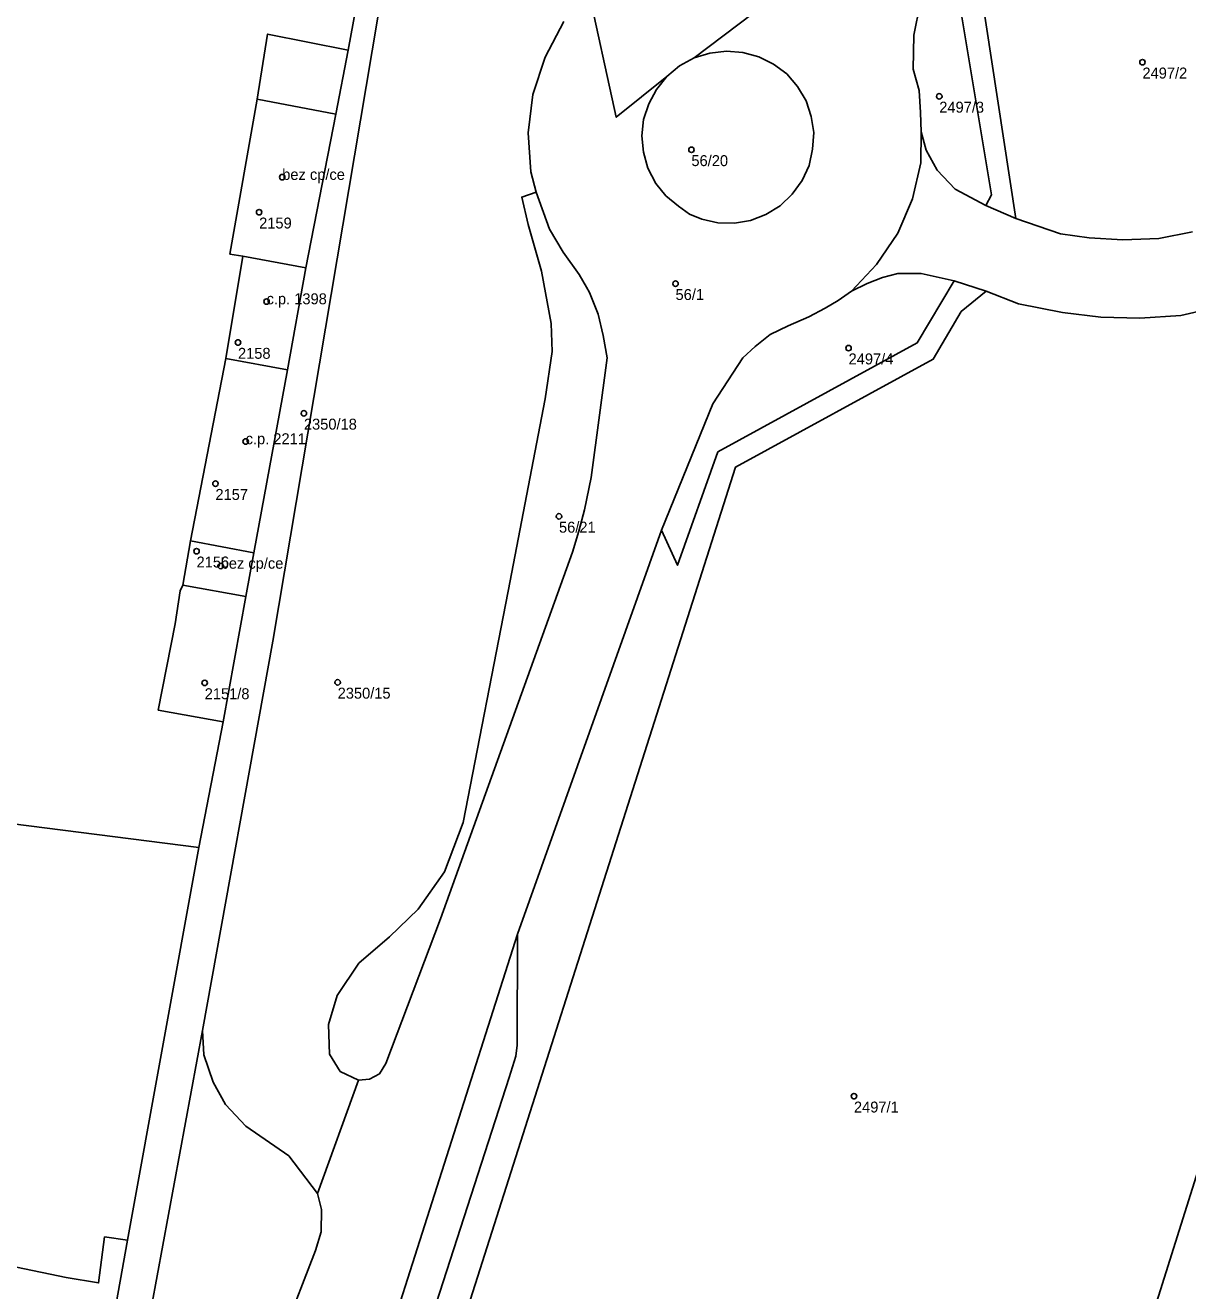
# Model space of a CAD drawing. Extents: x -878211 to -870363, y -1058464 to -1052522.
# Drawn here: x -874309.8 to -874203.7, y -1055566.8 to -1055451.2 of the extents above; entities that cross this region are included whole.
import ezdxf

# ---------------------------------------------------------------- set-up
doc = ezdxf.new("R2010")
doc.units = 0
for name, color, linetype in [('Vrstva 50', 7, 'Continuous'), ('Vrstva 51', 7, 'Continuous'), ('Vrstva 52', 7, 'Continuous')]:
    doc.layers.add(name, color=color, linetype=linetype)

msp = doc.modelspace()

# ---------------------------------------------------------------- linework, layer by layer
at = {"layer": 'Vrstva 50'}
for centre in [(-874207.8, -1055454.55994), (-874226.35, -1055457.67994), (-874248.98, -1055462.55994), (-874286.34, -1055465.05994), (-874288.45, -1055468.25994), (-874250.43, -1055474.78994), (-874287.77, -1055476.41994), (-874290.38, -1055480.15994), (-874234.63, -1055480.66994), (-874284.36, -1055486.62994), (-874289.68, -1055489.19994), (-874292.44, -1055493.04994), (-874261.07, -1055496.03994), (-874294.16, -1055499.21994), (-874291.96, -1055500.56994), (-874293.42, -1055511.24994), (-874281.28, -1055511.19994), (-874234.14, -1055548.99994)]:
    msp.add_circle(centre, 0.25, dxfattribs=at)
at = {"layer": 'Vrstva 51'}
for points in [[(-874336.41, -1055583.76), (-874332.41, -1055560.07), (-874321.91, -1055522.71), (-874293.96, -1055526.29), (-874291.72, -1055514.82), (-874297.66, -1055513.73), (-874296.13, -1055505.85), (-874295.66, -1055502.83), (-874295.41, -1055502.33), (-874294.71, -1055498.28), (-874291.48, -1055481.61), (-874289.94, -1055472.27), (-874291.12, -1055472.08), (-874288.64, -1055457.93), (-874287.68, -1055451.99), (-874280.31, -1055453.47), (-874271.79, -1055407.11), (-874453.37, -1055374.26)], [(-874199.42, -1055426.16), (-874204.13, -1055430.12), (-874205.6, -1055431.51), (-874207.36, -1055433.91), (-874208.08, -1055435.87), (-874210.53, -1055438.36), (-874220.47, -1055442.14), (-874223.28, -1055442.1), (-874225.31, -1055444.18), (-874221.59, -1055466.66), (-874222.11, -1055467.64), (-874219.36, -1055468.82), (-874222.66, -1055447.35), (-874221.13, -1055444.71), (-874209.81, -1055440.36), (-874206.77, -1055440.1), (-874205.69, -1055441.22), (-874204.59, -1055441.91), (-874202.95, -1055442.48)], [(-874228.3, -1055438.7), (-874248.74, -1055454.17), (-874247.3, -1055453.73), (-874245.78, -1055453.55), (-874244.29, -1055453.67), (-874242.83, -1055454.08), (-874241.48, -1055454.73), (-874240.27, -1055455.63), (-874239.3, -1055456.78), (-874238.51, -1055458.08), (-874238.04, -1055459.51), (-874237.8, -1055460.99), (-874237.92, -1055462.5), (-874238.23, -1055463.98), (-874238.88, -1055465.35), (-874239.77, -1055466.61), (-874240.87, -1055467.67), (-874242.17, -1055468.46), (-874243.59, -1055469.01), (-874245.05, -1055469.27), (-874246.56, -1055469.22), (-874248.03, -1055468.9), (-874249.16, -1055468.44), (-874250.15, -1055467.71), (-874251.33, -1055466.75), (-874252.24, -1055465.63), (-874252.95, -1055464.24), (-874253.35, -1055462.78), (-874253.52, -1055461.29), (-874253.34, -1055459.8), (-874252.88, -1055458.35), (-874252.16, -1055457.04), (-874251.23, -1055455.87), (-874255.84, -1055459.59), (-874258.49, -1055447.44)], [(-874258.49, -1055447.44), (-874255.84, -1055459.59), (-874251.23, -1055455.87), (-874250.07, -1055454.9), (-874248.74, -1055454.17), (-874228.3, -1055438.7)], [(-874202.95, -1055442.48), (-874204.59, -1055441.91), (-874205.69, -1055441.22), (-874206.77, -1055440.1), (-874209.81, -1055440.36), (-874221.13, -1055444.71), (-874222.66, -1055447.35), (-874219.36, -1055468.82), (-874215.29, -1055470.23), (-874212.67, -1055470.6), (-874209.59, -1055470.79), (-874206.3, -1055470.66), (-874203.22, -1055470.04)], [(-874277.07, -1055447.15), (-874287.21, -1055507.44), (-874293.62, -1055543.01), (-874293.49, -1055545.21), (-874292.66, -1055547.73), (-874291.52, -1055549.74), (-874289.67, -1055551.73), (-874285.75, -1055554.44), (-874283.11, -1055557.89), (-874279.38, -1055547.54), (-874281.04, -1055546.74), (-874282.01, -1055545.15), (-874282.13, -1055542.45), (-874281.31, -1055539.81), (-874279.35, -1055536.86), (-874276.55, -1055534.45), (-874273.92, -1055531.91), (-874271.52, -1055528.52), (-874269.83, -1055524.01), (-874265.7, -1055502.88), (-874262.33, -1055485.31), (-874261.68, -1055480.99), (-874261.77, -1055478.41), (-874262.67, -1055473.64), (-874263.87, -1055469.37), (-874264.47, -1055466.88), (-874263.16, -1055466.42), (-874263.64, -1055464.56), (-874263.89, -1055461.02), (-874263.45, -1055457.5), (-874262.32, -1055454.11), (-874260.64, -1055450.85)], [(-874285.58, -1055599.24), (-874264.85, -1055534.19), (-874251.72, -1055497.3), (-874247.02, -1055485.75), (-874244.27, -1055481.56), (-874243.17, -1055480.52), (-874241.78, -1055479.42), (-874240.14, -1055478.63), (-874238.26, -1055477.82), (-874236.78, -1055477.03), (-874235.57, -1055476.31), (-874234.36, -1055475.47), (-874232.08, -1055473.03), (-874230.13, -1055470.16), (-874228.78, -1055467.05), (-874228.04, -1055463.75), (-874228.01, -1055460.91), (-874228.05, -1055459.14), (-874228.19, -1055457.14), (-874228.73, -1055455.2), (-874228.67, -1055452.1), (-874228.09, -1055449.24)], [(-874260.64, -1055450.85), (-874262.32, -1055454.11), (-874263.45, -1055457.5), (-874263.89, -1055461.02), (-874263.64, -1055464.56), (-874263.16, -1055466.42), (-874261.93, -1055469.8), (-874260.68, -1055471.91), (-874259.22, -1055473.94), (-874258.57, -1055475.12), (-874258.3, -1055475.58), (-874257.5, -1055477.58), (-874257.03, -1055479.53), (-874256.68, -1055481.55), (-874258.14, -1055492.48), (-874258.73, -1055495.43), (-874259.26, -1055497.4), (-874259.85, -1055499.3), (-874271.88, -1055532.81), (-874276.88, -1055546.02), (-874277.47, -1055546.94), (-874278.38, -1055547.44), (-874279.38, -1055547.54), (-874283.11, -1055557.89), (-874282.75, -1055559.33), (-874282.79, -1055561.37), (-874283.3, -1055563.08), (-874286.18, -1055570.58)], [(-874203.22, -1055470.04), (-874206.3, -1055470.66), (-874209.59, -1055470.79), (-874212.67, -1055470.6), (-874215.29, -1055470.23), (-874219.36, -1055468.82), (-874222.11, -1055467.64), (-874224.9, -1055466.17), (-874226.55, -1055464.41), (-874227.54, -1055462.58), (-874228.01, -1055460.91), (-874228.04, -1055463.75), (-874228.78, -1055467.05), (-874230.13, -1055470.16), (-874232.08, -1055473.03), (-874234.36, -1055475.47), (-874232.94, -1055474.76), (-874231.52, -1055474.21), (-874230.13, -1055473.87), (-874228.01, -1055473.86), (-874224.98, -1055474.52), (-874222.06, -1055475.46), (-874219.11, -1055476.62), (-874215.09, -1055477.43), (-874211.6, -1055477.86), (-874208.05, -1055477.93), (-874204.29, -1055477.68), (-874201.01, -1055476.93)], [(-874201.15, -1055567.59), (-874195.16, -1055547.26), (-874189.68, -1055529.99), (-874185.4, -1055526.23), (-874181.75, -1055523.23), (-874180.04, -1055521.04), (-874175.48, -1055506.88), (-874171.82, -1055496.4), (-874170.14, -1055490.1), (-874170.56, -1055488.01), (-874170.83, -1055487.05), (-874172.04, -1055484.67), (-874172.38, -1055483.26), (-874172.34, -1055481.78), (-874171.81, -1055478.9), (-874171.25, -1055475.84), (-874170.39, -1055473.89), (-874167.95, -1055466.72), (-874172.27, -1055467.33), (-874174.26, -1055467.53), (-874178.98, -1055480.23), (-874179.44, -1055481.65), (-874199.44, -1055545.39), (-874217.51, -1055602.77)], [(-874276.57, -1055590.86), (-874244.94, -1055491.54), (-874226.9, -1055481.69), (-874224.34, -1055477.33), (-874222.06, -1055475.46), (-874224.98, -1055474.52), (-874228.36, -1055480.2), (-874246.56, -1055490.15), (-874250.25, -1055500.51), (-874251.72, -1055497.3), (-874264.85, -1055534.19), (-874264.9, -1055544.34), (-874265.02, -1055545.34), (-874265.61, -1055547.28), (-874278.63, -1055587.55)], [(-874201.01, -1055476.93), (-874204.29, -1055477.68), (-874208.05, -1055477.93), (-874211.6, -1055477.86), (-874215.09, -1055477.43), (-874219.11, -1055476.62), (-874222.06, -1055475.46), (-874224.34, -1055477.33), (-874226.9, -1055481.69), (-874244.94, -1055491.54), (-874276.57, -1055590.86)], [(-874217.51, -1055602.77), (-874199.44, -1055545.39)]]:
    msp.add_lwpolyline(points, dxfattribs=at)
for points in [[(-874281.45, -1055459.31), (-874284.19, -1055473.34), (-874285.85, -1055482.67), (-874288.93, -1055499.36), (-874289.66, -1055503.35), (-874291.72, -1055514.82), (-874293.96, -1055526.29), (-874300.46, -1055562.14), (-874308.95, -1055609.65), (-874306.03, -1055610.21), (-874293.62, -1055543.01), (-874287.21, -1055507.44), (-874277.07, -1055447.15), (-874276.62, -1055444.86), (-874269.78, -1055407.49), (-874271.79, -1055407.11), (-874280.31, -1055453.47)], [(-874222.11, -1055467.64), (-874221.59, -1055466.66), (-874225.31, -1055444.18), (-874226.86, -1055446.42), (-874228.09, -1055449.24), (-874228.67, -1055452.1), (-874228.73, -1055455.2), (-874228.19, -1055457.14), (-874228.05, -1055459.14), (-874228.01, -1055460.91), (-874227.54, -1055462.58), (-874226.55, -1055464.41), (-874224.9, -1055466.17)], [(-874280.31, -1055453.47), (-874287.68, -1055451.99), (-874288.64, -1055457.93), (-874291.12, -1055472.08), (-874289.94, -1055472.27), (-874284.19, -1055473.34), (-874281.45, -1055459.31)], [(-874251.23, -1055455.87), (-874252.16, -1055457.04), (-874252.88, -1055458.35), (-874253.34, -1055459.8), (-874253.52, -1055461.29), (-874253.35, -1055462.78), (-874252.95, -1055464.24), (-874252.24, -1055465.63), (-874251.33, -1055466.75), (-874250.15, -1055467.71), (-874249.16, -1055468.44), (-874248.03, -1055468.9), (-874246.56, -1055469.22), (-874245.05, -1055469.27), (-874243.59, -1055469.01), (-874242.17, -1055468.46), (-874240.87, -1055467.67), (-874239.77, -1055466.61), (-874238.88, -1055465.35), (-874238.23, -1055463.98), (-874237.92, -1055462.5), (-874237.8, -1055460.99), (-874238.04, -1055459.51), (-874238.51, -1055458.08), (-874239.3, -1055456.78), (-874240.27, -1055455.63), (-874241.48, -1055454.73), (-874242.83, -1055454.08), (-874244.29, -1055453.67), (-874245.78, -1055453.55), (-874247.3, -1055453.73), (-874248.74, -1055454.17), (-874250.07, -1055454.9)], [(-874273.92, -1055531.91), (-874276.55, -1055534.45), (-874279.35, -1055536.86), (-874281.31, -1055539.81), (-874282.13, -1055542.45), (-874282.01, -1055545.15), (-874281.04, -1055546.74), (-874279.38, -1055547.54), (-874278.38, -1055547.44), (-874277.47, -1055546.94), (-874276.88, -1055546.02), (-874271.88, -1055532.81), (-874259.85, -1055499.3), (-874259.26, -1055497.4), (-874258.73, -1055495.43), (-874258.14, -1055492.48), (-874256.68, -1055481.55), (-874257.03, -1055479.53), (-874257.5, -1055477.58), (-874258.3, -1055475.58), (-874258.57, -1055475.12), (-874259.22, -1055473.94), (-874260.68, -1055471.91), (-874261.93, -1055469.8), (-874263.16, -1055466.42), (-874264.47, -1055466.88), (-874263.87, -1055469.37), (-874262.67, -1055473.64), (-874261.77, -1055478.41), (-874261.68, -1055480.99), (-874262.33, -1055485.31), (-874265.7, -1055502.88), (-874269.83, -1055524.01), (-874271.52, -1055528.52)], [(-874289.94, -1055472.27), (-874291.48, -1055481.61), (-874285.85, -1055482.67), (-874284.19, -1055473.34)], [(-874251.72, -1055497.3), (-874250.25, -1055500.51), (-874246.56, -1055490.15), (-874228.36, -1055480.2), (-874224.98, -1055474.52), (-874228.01, -1055473.86), (-874230.13, -1055473.87), (-874231.52, -1055474.21), (-874232.94, -1055474.76), (-874234.36, -1055475.47), (-874235.57, -1055476.31), (-874236.78, -1055477.03), (-874238.26, -1055477.82), (-874240.14, -1055478.63), (-874241.78, -1055479.42), (-874243.17, -1055480.52), (-874244.27, -1055481.56), (-874247.02, -1055485.75)], [(-874285.85, -1055482.67), (-874291.48, -1055481.61), (-874294.71, -1055498.28), (-874288.93, -1055499.36)], [(-874288.93, -1055499.36), (-874294.71, -1055498.28), (-874295.41, -1055502.33), (-874289.66, -1055503.35)], [(-874289.66, -1055503.35), (-874295.41, -1055502.33), (-874295.66, -1055502.83), (-874296.13, -1055505.85), (-874297.66, -1055513.73), (-874291.72, -1055514.82)], [(-874306.06, -1055565.55), (-874303.11, -1055566.05), (-874302.56, -1055561.85), (-874300.46, -1055562.14), (-874293.96, -1055526.29), (-874321.91, -1055522.71), (-874332.41, -1055560.07)], [(-874264.85, -1055534.19), (-874285.58, -1055599.24), (-874279.05, -1055588.43), (-874278.63, -1055587.55), (-874265.61, -1055547.28), (-874265.02, -1055545.34), (-874264.9, -1055544.34)], [(-874292.66, -1055547.73), (-874293.49, -1055545.21), (-874293.62, -1055543.01), (-874306.03, -1055610.21), (-874303.32, -1055610.59), (-874298.16, -1055608.34), (-874297.35, -1055604.97), (-874291.17, -1055584.81), (-874286.18, -1055570.58), (-874283.3, -1055563.08), (-874282.79, -1055561.37), (-874282.75, -1055559.33), (-874283.11, -1055557.89), (-874285.75, -1055554.44), (-874289.67, -1055551.73), (-874291.52, -1055549.74)], [(-874340.55, -1055603.63), (-874308.95, -1055609.65), (-874300.46, -1055562.14), (-874302.56, -1055561.85), (-874303.11, -1055566.05), (-874306.06, -1055565.55), (-874332.41, -1055560.07), (-874336.41, -1055583.76), (-874338.73, -1055597.46)]]:
    msp.add_lwpolyline(points, close=True, dxfattribs=at)
at = {"layer": 'Vrstva 52'}
for points in [[(-874288.64, -1055457.93), (-874291.12, -1055472.08), (-874289.94, -1055472.27), (-874284.19, -1055473.34), (-874281.45, -1055459.31)], [(-874289.94, -1055472.27), (-874291.48, -1055481.61), (-874285.85, -1055482.67), (-874284.19, -1055473.34)], [(-874291.48, -1055481.61), (-874294.71, -1055498.28), (-874288.93, -1055499.36), (-874285.85, -1055482.67)], [(-874295.41, -1055502.33), (-874289.66, -1055503.35), (-874288.93, -1055499.36), (-874294.71, -1055498.28)]]:
    msp.add_lwpolyline(points, close=True, dxfattribs=at)

# ---------------------------------------------------------------- texts
at = {"layer": 'Vrstva 50'}
for s, p in [('2497/2', (-874207.8, -1055456.049)), ('2497/3', (-874226.35, -1055459.169)), ('56/20', (-874248.98, -1055464.049)), ('bez cp/ce', (-874286.34, -1055465.31)), ('2159', (-874288.45, -1055469.749)), ('56/1', (-874250.43, -1055476.279)), ('c.p. 1398', (-874287.77, -1055476.669)), ('2158', (-874290.38, -1055481.649)), ('2497/4', (-874234.63, -1055482.159)), ('2350/18', (-874284.36, -1055488.119)), ('c.p. 2211', (-874289.68, -1055489.45)), ('2157', (-874292.44, -1055494.539)), ('56/21', (-874261.07, -1055497.529)), ('2156', (-874294.16, -1055500.709)), ('bez cp/ce', (-874291.96, -1055500.82)), ('2151/8', (-874293.42, -1055512.739)), ('2350/15', (-874281.28, -1055512.689)), ('2497/1', (-874234.14, -1055550.489))]:
    msp.add_text(s, height=0.999996, dxfattribs=at).set_placement(p)

doc.saveas('drawing.dxf')
